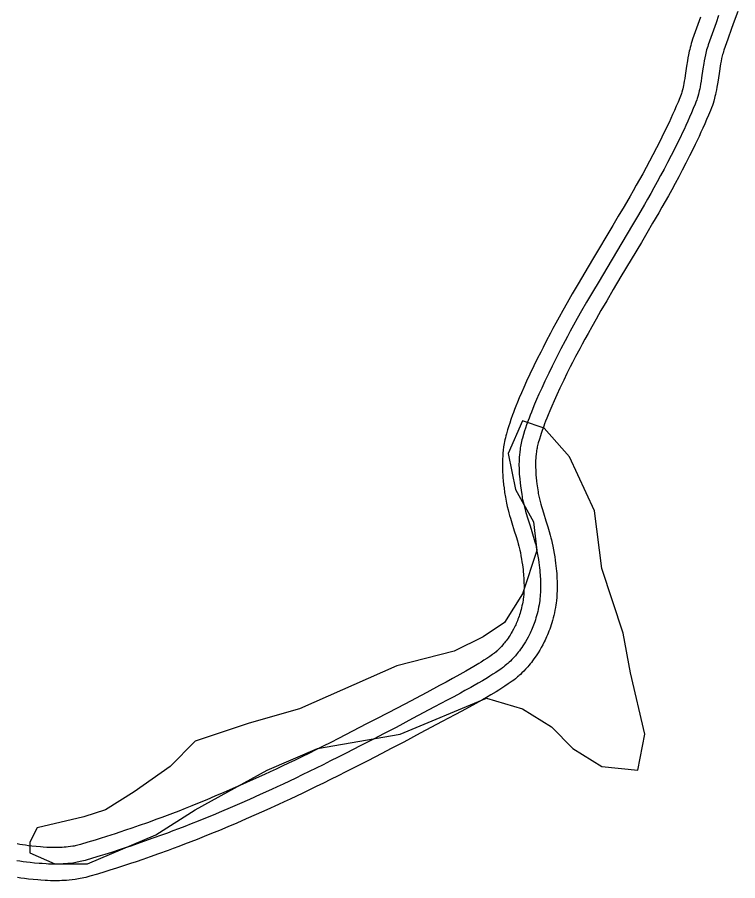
# Model space of a CAD drawing. Extents: x 3177385 to 3215275, y 903885 to 929304.
# Drawn here: x 3210731 to 3211383, y 913915 to 914697 of the extents above; entities that cross this region are included whole.
import ezdxf

# ---------------------------------------------------------------- set-up
doc = ezdxf.new("R2010")
doc.units = 0
doc.layers.add('V-ROAD-CNTR', color=7, linetype='Continuous')
doc.layers.add('V-SITE-VEGE', color=7, linetype='Continuous')

msp = doc.modelspace()

# ---------------------------------------------------------------- linework, layer by layer
at = {"layer": 'V-ROAD-CNTR'}
for points in [[(3211383.46, 914702.22), (3211380.29, 914693.51), (3211377.94, 914686.94)], [(3211349.68, 914696.99), (3211346.17, 914687.07), (3211342.64, 914677.09), (3211342, 914675.2), (3211341.4, 914673.28), (3211340.86, 914671.42), (3211340.39, 914669.65), (3211339.96, 914667.93), (3211339.56, 914666.23), (3211338.91, 914663.14), (3211338.36, 914660.22), (3211337.89, 914657.49), (3211337.14, 914652.63), (3211335.95, 914644.44), (3211335.5, 914641.53), (3211335.08, 914639.07), (3211334.7, 914636.97), (3211334.34, 914635.19), (3211334.01, 914633.67), (3211333.71, 914632.37), (3211333.44, 914631.32), (3211332.9, 914629.35), (3211332.49, 914627.98), (3211332.17, 914627.04), (3211331.64, 914625.53), (3211331.04, 914624.02), (3211329.45, 914620.23), (3211327.81, 914616.42), (3211326.18, 914612.69), (3211324.54, 914609.02), (3211322.9, 914605.42), (3211321.26, 914601.89), (3211319.63, 914598.42), (3211318, 914595.01), (3211316.38, 914591.67), (3211313.12, 914585.08), (3211309.9, 914578.73), (3211306.72, 914572.6), (3211303.58, 914566.68), (3211300.5, 914560.96), (3211297.47, 914555.43), (3211294.5, 914550.07), (3211291.6, 914544.9), (3211288.75, 914539.89), (3211285.98, 914535.05), (3211280.53, 914525.65), (3211275.37, 914516.86), (3211270.49, 914508.63), (3211251.97, 914477.61), (3211245.02, 914465.91), (3211238.96, 914455.61), (3211233.7, 914446.56), (3211229.14, 914438.6), (3211225.18, 914431.6), (3211221.75, 914425.44), (3211218.77, 914420.03), (3211216.19, 914415.28), (3211213.94, 914411.08), (3211210.08, 914403.76), (3211207.22, 914398.22), (3211205.09, 914394.02), (3211201.96, 914387.74), (3211198.89, 914381.42), (3211195.4, 914374.11), (3211192.4, 914367.67), (3211189.81, 914361.98), (3211187.59, 914356.95), (3211185.69, 914352.52), (3211184.07, 914348.6), (3211182.68, 914345.14), (3211181.5, 914342.09), (3211180.48, 914339.41), (3211179.6, 914337.01), (3211178.14, 914332.88), (3211177.07, 914329.72), (3211176.28, 914327.3), (3211175.17, 914323.71), (3211174.09, 914320.05), (3211173.59, 914318.2), (3211173.13, 914316.38), (3211172.73, 914314.61), (3211172.38, 914312.91), (3211172.07, 914311.25), (3211171.8, 914309.65), (3211171.55, 914308.04), (3211171.17, 914305.11), (3211170.91, 914302.5)], [(3211366.18, 914698.6), (3211363.82, 914691.99)], [(3211363.82, 914691.99), (3211360.31, 914682.07), (3211356.82, 914672.18), (3211356.26, 914670.54), (3211355.76, 914668.95), (3211355.31, 914667.4), (3211354.91, 914665.89), (3211354.54, 914664.42), (3211354.21, 914662.99), (3211353.62, 914660.19), (3211353.12, 914657.56), (3211352.7, 914655.08), (3211351.97, 914650.41), (3211350.78, 914642.21), (3211350.31, 914639.15), (3211349.86, 914636.48), (3211349.43, 914634.15), (3211349.03, 914632.13), (3211348.65, 914630.36), (3211348.29, 914628.83), (3211347.95, 914627.49), (3211347.31, 914625.17), (3211346.78, 914623.45), (3211346.36, 914622.16), (3211345.68, 914620.25), (3211344.93, 914618.35), (3211343.25, 914614.37), (3211341.57, 914610.45), (3211339.89, 914606.62), (3211338.21, 914602.86), (3211336.53, 914599.16), (3211334.86, 914595.54), (3211333.18, 914591.99), (3211331.51, 914588.5), (3211329.85, 914585.07), (3211326.53, 914578.36), (3211323.24, 914571.88), (3211320, 914565.64), (3211316.82, 914559.62), (3211313.68, 914553.8), (3211310.61, 914548.19), (3211307.6, 914542.76), (3211304.66, 914537.52), (3211301.78, 914532.46), (3211298.98, 914527.56), (3211293.49, 914518.09), (3211288.29, 914509.24), (3211283.38, 914500.96), (3211264.86, 914469.93), (3211257.93, 914458.27), (3211251.91, 914448.04), (3211246.69, 914439.06), (3211242.17, 914431.18), (3211238.26, 914424.25), (3211234.87, 914418.18), (3211231.93, 914412.84), (3211229.39, 914408.15), (3211227.19, 914404.04), (3211223.38, 914396.82), (3211220.57, 914391.38), (3211218.49, 914387.28), (3211215.42, 914381.11), (3211212.4, 914374.91), (3211208.97, 914367.71), (3211206.02, 914361.39), (3211203.5, 914355.85), (3211201.35, 914350.98), (3211199.52, 914346.69), (3211197.96, 914342.93), (3211196.63, 914339.62), (3211195.5, 914336.72), (3211194.54, 914334.17), (3211193.71, 914331.92), (3211192.31, 914327.98), (3211191.31, 914325), (3211190.58, 914322.75), (3211189.53, 914319.37), (3211188.52, 914315.96), (3211188.1, 914314.41), (3211187.72, 914312.9), (3211187.39, 914311.43), (3211187.1, 914310), (3211186.83, 914308.61), (3211186.61, 914307.26), (3211186.41, 914305.95), (3211186.08, 914303.4), (3211185.83, 914301)], [(3211377.96, 914686.98), (3211374.45, 914677.07), (3211370.99, 914667.26), (3211370.52, 914665.89), (3211370.13, 914664.63), (3211369.77, 914663.38), (3211369.43, 914662.14), (3211369.13, 914660.91), (3211368.85, 914659.74), (3211368.33, 914657.25), (3211367.89, 914654.9), (3211367.5, 914652.66), (3211366.81, 914648.18), (3211365.62, 914639.98), (3211365.12, 914636.76), (3211364.63, 914633.89), (3211364.17, 914631.33), (3211363.71, 914629.06), (3211363.28, 914627.06), (3211362.86, 914625.29), (3211362.46, 914623.67), (3211361.72, 914621), (3211361.08, 914618.91), (3211360.55, 914617.29), (3211359.72, 914614.96), (3211358.82, 914612.69), (3211357.06, 914608.5), (3211355.33, 914604.49), (3211353.61, 914600.55), (3211351.89, 914596.69), (3211350.17, 914592.91), (3211348.45, 914589.2), (3211346.74, 914585.56), (3211345.03, 914581.99), (3211343.32, 914578.47), (3211339.94, 914571.64), (3211336.59, 914565.04), (3211333.29, 914558.68), (3211330.05, 914552.55), (3211326.87, 914546.64), (3211323.75, 914540.95), (3211320.7, 914535.45), (3211317.72, 914530.15), (3211314.81, 914525.02), (3211311.97, 914520.07), (3211306.44, 914510.53), (3211301.21, 914501.62), (3211296.28, 914493.29), (3211277.75, 914462.26), (3211270.84, 914450.64), (3211264.86, 914440.47), (3211259.68, 914431.56), (3211255.21, 914423.76), (3211251.34, 914416.91), (3211247.99, 914410.91), (3211245.1, 914405.65), (3211242.59, 914401.03), (3211240.43, 914397), (3211236.68, 914389.88), (3211233.92, 914384.54), (3211231.89, 914380.54), (3211228.88, 914374.49), (3211225.92, 914368.4), (3211222.53, 914361.31), (3211219.64, 914355.11), (3211217.19, 914349.71), (3211215.11, 914345), (3211213.34, 914340.87), (3211211.85, 914337.27), (3211210.58, 914334.11), (3211209.51, 914331.35), (3211208.59, 914328.92), (3211207.82, 914326.83), (3211206.49, 914323.07), (3211205.55, 914320.28), (3211204.87, 914318.21), (3211203.88, 914315.03), (3211202.96, 914311.87), (3211202.62, 914310.62), (3211202.32, 914309.42), (3211202.05, 914308.25), (3211201.81, 914307.1), (3211201.6, 914305.97), (3211201.42, 914304.88), (3211201.26, 914303.86), (3211200.98, 914301.69), (3211200.76, 914299.49)], [(3211170.88, 914302.13), (3211170.69, 914299.7), (3211170.56, 914297.26), (3211170.49, 914294.99), (3211170.45, 914292.86), (3211170.45, 914290.88), (3211170.48, 914288.98), (3211170.6, 914285.59), (3211170.76, 914282.6), (3211170.95, 914280.01), (3211171.15, 914277.72), (3211171.54, 914273.88), (3211171.89, 914270.96), (3211172.47, 914266.73), (3211173.11, 914262.54), (3211173.42, 914260.73), (3211173.75, 914258.98), (3211174.1, 914257.26), (3211174.8, 914254.12), (3211175.53, 914251.17), (3211176.26, 914248.45), (3211176.96, 914245.95), (3211177.65, 914243.61), (3211178.95, 914239.38), (3211181.23, 914232.22), (3211182.87, 914227.01), (3211184, 914223.22), (3211184.78, 914220.44), (3211185.32, 914218.4), (3211185.69, 914216.93), (3211186.21, 914214.67), (3211186.68, 914212.42), (3211187.23, 914209.45), (3211187.73, 914206.63), (3211188.16, 914203.98), (3211188.53, 914201.49), (3211188.85, 914199.17), (3211189.11, 914197), (3211189.33, 914194.96), (3211189.52, 914193.07), (3211189.66, 914191.29), (3211189.78, 914189.64), (3211189.86, 914188.14), (3211189.98, 914185.21), (3211190.02, 914182.71), (3211190, 914180.54), (3211189.96, 914178.66), (3211189.88, 914177.03), (3211189.79, 914175.61), (3211189.7, 914174.43), (3211189.49, 914172.23), (3211189.3, 914170.64), (3211189.14, 914169.51), (3211188.86, 914167.73), (3211188.54, 914165.98), (3211188.18, 914164.23), (3211187.78, 914162.52), (3211187.37, 914160.87), (3211186.93, 914159.27), (3211186.48, 914157.73), (3211186.01, 914156.24), (3211185.53, 914154.8), (3211185.04, 914153.41), (3211184.54, 914152.07), (3211184.03, 914150.78), (3211183.53, 914149.55), (3211183.01, 914148.35), (3211182.5, 914147.2), (3211181.98, 914146.1), (3211181.5, 914145.08), (3211180.44, 914143), (3211179.42, 914141.13), (3211178.42, 914139.41), (3211177.44, 914137.82), (3211176.5, 914136.36), (3211175.59, 914135.01), (3211174.71, 914133.77), (3211173.87, 914132.63), (3211173.06, 914131.58), (3211172.28, 914130.62), (3211171.55, 914129.73), (3211170.88, 914128.95), (3211169.49, 914127.4), (3211168.28, 914126.13), (3211167.19, 914125.06), (3211166.23, 914124.14), (3211165.27, 914123.27)], [(3211185.83, 914301), (3211185.66, 914298.74), (3211185.55, 914296.61), (3211185.48, 914294.62), (3211185.45, 914292.75), (3211185.45, 914290.99), (3211185.48, 914289.34), (3211185.58, 914286.25), (3211185.73, 914283.56), (3211185.9, 914281.2), (3211186.08, 914279.14), (3211186.45, 914275.55), (3211186.77, 914272.87), (3211187.32, 914268.88), (3211187.92, 914264.94), (3211188.19, 914263.37), (3211188.47, 914261.85), (3211188.77, 914260.39), (3211189.4, 914257.55), (3211190.06, 914254.9), (3211190.72, 914252.42), (3211191.38, 914250.1), (3211192.02, 914247.93), (3211193.27, 914243.86), (3211195.53, 914236.74), (3211197.21, 914231.41), (3211198.41, 914227.4), (3211199.25, 914224.39), (3211199.85, 914222.13), (3211200.27, 914220.43), (3211200.86, 914217.88), (3211201.39, 914215.32), (3211201.99, 914212.14), (3211202.52, 914209.13), (3211202.98, 914206.29), (3211203.38, 914203.61), (3211203.72, 914201.09), (3211204.01, 914198.72), (3211204.26, 914196.49), (3211204.46, 914194.4), (3211204.62, 914192.44), (3211204.75, 914190.59), (3211204.85, 914188.86), (3211204.97, 914185.62), (3211205.02, 914182.78), (3211205, 914180.3), (3211204.95, 914178.13), (3211204.86, 914176.23), (3211204.76, 914174.58), (3211204.65, 914173.13), (3211204.4, 914170.61), (3211204.18, 914168.72), (3211203.98, 914167.31), (3211203.65, 914165.2), (3211203.26, 914163.09), (3211202.83, 914161.02), (3211202.37, 914159.01), (3211201.88, 914157.06), (3211201.36, 914155.18), (3211200.83, 914153.37), (3211200.28, 914151.61), (3211199.71, 914149.92), (3211199.14, 914148.29), (3211198.55, 914146.71), (3211197.96, 914145.2), (3211197.36, 914143.74), (3211196.75, 914142.33), (3211196.15, 914140.98), (3211195.54, 914139.67), (3211194.93, 914138.42), (3211193.71, 914136.01), (3211192.49, 914133.78), (3211191.3, 914131.73), (3211190.14, 914129.83), (3211189.01, 914128.08), (3211187.91, 914126.46), (3211186.85, 914124.97), (3211185.83, 914123.59), (3211184.85, 914122.31), (3211183.91, 914121.14), (3211183.01, 914120.05), (3211182.15, 914119.05), (3211180.49, 914117.21), (3211179, 914115.64), (3211177.65, 914114.31), (3211176.45, 914113.16), (3211175.38, 914112.19)], [(3211200.79, 914299.87), (3211200.63, 914297.77), (3211200.54, 914295.97), (3211200.48, 914294.25), (3211200.45, 914292.63), (3211200.45, 914291.1), (3211200.47, 914289.7), (3211200.57, 914286.92), (3211200.7, 914284.51), (3211200.85, 914282.39), (3211201.01, 914280.56), (3211201.36, 914277.22), (3211201.65, 914274.78), (3211202.16, 914271.04), (3211202.73, 914267.33), (3211202.96, 914266.01), (3211203.2, 914264.72), (3211203.44, 914263.51), (3211204, 914260.99), (3211204.59, 914258.64), (3211205.19, 914256.39), (3211205.79, 914254.26), (3211206.38, 914252.25), (3211207.58, 914248.33), (3211209.83, 914241.27), (3211211.55, 914235.81), (3211212.81, 914231.58), (3211213.72, 914228.34), (3211214.38, 914225.86), (3211214.86, 914223.94), (3211215.52, 914221.09), (3211216.11, 914218.23), (3211216.75, 914214.82), (3211217.31, 914211.63), (3211217.8, 914208.6), (3211218.23, 914205.72), (3211218.6, 914203.01), (3211218.91, 914200.44), (3211219.18, 914198.02), (3211219.4, 914195.73), (3211219.58, 914193.58), (3211219.72, 914191.54), (3211219.83, 914189.58), (3211219.97, 914186.03), (3211220.02, 914182.85), (3211220, 914180.05), (3211219.94, 914177.6), (3211219.84, 914175.44), (3211219.72, 914173.55), (3211219.59, 914171.84), (3211219.32, 914168.99), (3211219.05, 914166.8), (3211218.82, 914165.11), (3211218.43, 914162.67), (3211217.98, 914160.21), (3211217.48, 914157.81), (3211216.95, 914155.49), (3211216.39, 914153.25), (3211215.8, 914151.09), (3211215.18, 914149.01), (3211214.55, 914146.99), (3211213.9, 914145.04), (3211213.24, 914143.16), (3211212.56, 914141.36), (3211211.88, 914139.61), (3211211.19, 914137.93), (3211210.49, 914136.31), (3211209.79, 914134.75), (3211209.09, 914133.25), (3211208.37, 914131.75), (3211206.98, 914129.01), (3211205.57, 914126.44), (3211204.19, 914124.05), (3211202.84, 914121.84), (3211201.52, 914119.8), (3211200.24, 914117.91), (3211199, 914116.16), (3211197.8, 914114.54), (3211196.64, 914113.04), (3211195.54, 914111.66), (3211194.47, 914110.38), (3211193.42, 914109.15), (3211191.5, 914107.01), (3211189.72, 914105.15), (3211188.12, 914103.55), (3211186.68, 914102.19), (3211185.49, 914101.11)], [(3211165.48, 914123.45), (3211164.66, 914122.73), (3211163.24, 914121.54), (3211162.22, 914120.73), (3211161.48, 914120.17), (3211160.26, 914119.28), (3211159, 914118.41), (3211156.29, 914116.62), (3211153.69, 914114.95), (3211151.25, 914113.41), (3211148.98, 914112), (3211144.63, 914109.36), (3211140.82, 914107.12), (3211137.47, 914105.18), (3211134.54, 914103.52), (3211129.31, 914100.61), (3211125.39, 914098.46), (3211119.41, 914095.23), (3211113.36, 914092), (3211101.99, 914085.95), (3211082.1, 914075.4), (3211067.17, 914067.55), (3211055.97, 914061.69), (3211047.56, 914057.32), (3211034.9, 914050.79), (3211022.2, 914044.29), (3211015.11, 914040.69), (3211008.24, 914037.24), (3211001.57, 914033.91), (3210995.11, 914030.72), (3210988.85, 914027.66), (3210982.78, 914024.71), (3210976.89, 914021.88), (3210971.18, 914019.16), (3210965.65, 914016.55), (3210960.28, 914014.04), (3210955.09, 914011.63), (3210944.97, 914007.01), (3210935.47, 914002.75), (3210926.55, 913998.82), (3210918.16, 913995.19), (3210910.27, 913991.84), (3210902.86, 913988.74), (3210895.89, 913985.88), (3210889.34, 913983.24), (3210883.19, 913980.79), (3210877.4, 913978.52), (3210871.96, 913976.43), (3210866.85, 913974.48), (3210862.05, 913972.68), (3210857.56, 913971.02), (3210849.06, 913967.93), (3210841.6, 913965.29), (3210835.06, 913963.02), (3210829.32, 913961.06), (3210824.27, 913959.38), (3210819.86, 913957.93), (3210812.08, 913955.42), (3210806.23, 913953.58), (3210801.84, 913952.22), (3210795.22, 913950.21), (3210788.62, 913948.27), (3210787.34, 913947.91), (3210786.15, 913947.6), (3210784.99, 913947.32), (3210783.85, 913947.08), (3210782.74, 913946.85), (3210781.71, 913946.67), (3210779.52, 913946.32), (3210777.5, 913946.05), (3210775.58, 913945.85), (3210773.76, 913945.7), (3210772.04, 913945.59), (3210770.41, 913945.51), (3210768.87, 913945.46), (3210767.45, 913945.43), (3210764.63, 913945.43), (3210762.2, 913945.48), (3210760.04, 913945.56), (3210758.17, 913945.65), (3210754.77, 913945.86), (3210752.26, 913946.05), (3210748.39, 913946.38), (3210744.57, 913946.76), (3210741.53, 913947.11), (3210738.7, 913947.49), (3210735.92, 913947.92)], [(3211175.38, 914112.19), (3211174.43, 914111.35), (3211172.73, 914109.92), (3211171.43, 914108.89), (3211170.44, 914108.13), (3211168.92, 914107.03), (3211167.38, 914105.97), (3211164.48, 914104.06), (3211161.76, 914102.31), (3211159.21, 914100.7), (3211156.82, 914099.21), (3211152.32, 914096.49), (3211148.38, 914094.16), (3211144.92, 914092.17), (3211141.89, 914090.44), (3211136.57, 914087.48), (3211132.55, 914085.28), (3211126.51, 914082.02), (3211120.42, 914078.76), (3211109.03, 914072.7), (3211089.1, 914062.14), (3211074.14, 914054.27), (3211062.9, 914048.39), (3211054.46, 914044), (3211041.76, 914037.44), (3211029.01, 914030.92), (3211021.87, 914027.3), (3211014.95, 914023.82), (3211008.24, 914020.48), (3211001.73, 914017.26), (3210995.42, 914014.17), (3210989.3, 914011.2), (3210983.36, 914008.35), (3210977.61, 914005.61), (3210972.03, 914002.97), (3210966.61, 914000.44), (3210961.36, 913998.01), (3210951.16, 913993.34), (3210941.57, 913989.04), (3210932.55, 913985.07), (3210924.07, 913981.4), (3210916.1, 913978.01), (3210908.6, 913974.88), (3210901.55, 913971.99), (3210894.92, 913969.31), (3210888.69, 913966.84), (3210882.83, 913964.54), (3210877.33, 913962.42), (3210872.15, 913960.45), (3210867.29, 913958.63), (3210862.72, 913956.94), (3210854.12, 913953.81), (3210846.57, 913951.13), (3210839.93, 913948.83), (3210834.11, 913946.85), (3210829, 913945.14), (3210824.51, 913943.66), (3210816.63, 913941.12), (3210810.7, 913939.26), (3210806.23, 913937.88), (3210799.51, 913935.84), (3210792.77, 913933.85), (3210791.24, 913933.42), (3210789.76, 913933.04), (3210788.32, 913932.7), (3210786.92, 913932.39), (3210785.56, 913932.12), (3210784.24, 913931.88), (3210781.67, 913931.47), (3210779.26, 913931.16), (3210777, 913930.92), (3210774.87, 913930.74), (3210772.87, 913930.61), (3210771, 913930.52), (3210769.24, 913930.46), (3210767.59, 913930.43), (3210764.49, 913930.43), (3210761.79, 913930.49), (3210759.42, 913930.57), (3210757.35, 913930.67), (3210753.74, 913930.89), (3210751.03, 913931.1), (3210747, 913931.45), (3210742.99, 913931.84), (3210739.67, 913932.22), (3210736.57, 913932.64), (3210733.66, 913933.09)], [(3211185.29, 914100.92), (3211184.21, 914099.97), (3211182.22, 914098.3), (3211180.64, 914097.05), (3211179.39, 914096.1), (3211177.58, 914094.78), (3211175.75, 914093.53), (3211172.67, 914091.5), (3211169.83, 914089.66), (3211167.17, 914087.98), (3211164.66, 914086.42), (3211160.02, 914083.61), (3211155.94, 914081.21), (3211152.38, 914079.15), (3211149.24, 914077.37), (3211143.82, 914074.35), (3211139.72, 914072.1), (3211133.61, 914068.8), (3211127.48, 914065.53), (3211116.06, 914059.45), (3211096.11, 914048.88), (3211081.11, 914040.98), (3211069.84, 914035.09), (3211061.36, 914030.68), (3211048.62, 914024.1), (3211035.82, 914017.56), (3211028.63, 914013.91), (3211021.66, 914010.41), (3211014.9, 914007.04), (3211008.35, 914003.8), (3211001.99, 914000.69), (3210995.82, 913997.7), (3210989.84, 913994.82), (3210984.04, 913992.06), (3210978.41, 913989.4), (3210972.94, 913986.84), (3210967.63, 913984.38), (3210957.34, 913979.68), (3210947.66, 913975.33), (3210938.55, 913971.32), (3210929.98, 913967.62), (3210921.92, 913964.19), (3210914.34, 913961.02), (3210907.21, 913958.1), (3210900.5, 913955.39), (3210894.2, 913952.88), (3210888.27, 913950.56), (3210882.69, 913948.41), (3210877.45, 913946.42), (3210872.53, 913944.57), (3210867.89, 913942.85), (3210859.19, 913939.7), (3210851.53, 913936.98), (3210844.81, 913934.65), (3210838.9, 913932.64), (3210833.72, 913930.9), (3210829.16, 913929.4), (3210821.18, 913926.83), (3210815.16, 913924.94), (3210810.62, 913923.53), (3210803.81, 913921.47), (3210796.91, 913919.43), (3210795.14, 913918.94), (3210793.36, 913918.48), (3210791.65, 913918.07), (3210789.99, 913917.71), (3210788.38, 913917.39), (3210786.77, 913917.09), (3210783.83, 913916.63), (3210781.03, 913916.26), (3210778.42, 913915.98), (3210775.98, 913915.78), (3210773.71, 913915.63), (3210771.59, 913915.53), (3210769.61, 913915.47), (3210767.73, 913915.43), (3210764.35, 913915.43), (3210761.38, 913915.49), (3210758.8, 913915.58), (3210756.53, 913915.69), (3210752.71, 913915.93), (3210749.81, 913916.15), (3210745.61, 913916.51), (3210741.4, 913916.93), (3210737.81, 913917.34), (3210734.43, 913917.8), (3210731.4, 913918.26)], [(3210736.12, 913947.88), (3210733.48, 913948.32), (3210731.1, 913948.75)], [(3210733.66, 913933.09), (3210730.93, 913933.54)]]:
    msp.add_lwpolyline(points, dxfattribs=at)
at = {"layer": 'V-SITE-VEGE'}
for p, q in [((3211188.71, 914331.61), (3211175.68, 914302.28)), ((3211208.24, 914325.09), (3211188.71, 914331.61)), ((3211231.03, 914299.03), (3211208.24, 914325.09)), ((3211175.68, 914302.28), (3211182.19, 914269.7)), ((3211253.82, 914250.15), (3211231.03, 914299.03)), ((3211182.19, 914269.7), (3211198.47, 914240.38)), ((3211260.33, 914198.02), (3211253.82, 914250.15)), ((3211198.47, 914240.38), (3211201.73, 914214.31)), ((3211201.73, 914214.31), (3211188.71, 914175.22)), ((3211279.87, 914139.38), (3211260.33, 914198.02)), ((3211188.71, 914175.22), (3211172.43, 914149.15)), ((3211172.43, 914149.15), (3211152.89, 914136.12)), ((3211286.38, 914103.54), (3211279.87, 914139.38)), ((3211152.89, 914136.12), (3211126.84, 914123.08)), ((3211126.84, 914123.08), (3211074.75, 914110.05)), ((3211074.75, 914110.05), (3210986.84, 914070.96)), ((3211299.41, 914048.15), (3211286.38, 914103.54)), ((3211078.01, 914048.15), (3211156.15, 914080.73)), ((3211156.15, 914080.73), (3211188.71, 914070.96)), ((3210986.84, 914070.96), (3210941.26, 914057.93)), ((3211188.71, 914070.96), (3211214.75, 914054.67)), ((3210941.26, 914057.93), (3210892.42, 914041.63)), ((3211214.75, 914054.67), (3211234.29, 914035.12)), ((3211003.12, 914035.12), (3211078.01, 914048.15)), ((3211292.89, 914015.57), (3211299.41, 914048.15)), ((3210892.42, 914041.63), (3210869.63, 914018.83)), ((3210957.54, 914015.57), (3211003.12, 914035.12)), ((3211234.29, 914035.12), (3211260.33, 914018.83)), ((3210869.63, 914018.83), (3210837.07, 913996.02)), ((3210892.42, 913979.73), (3210957.54, 914015.57)), ((3211260.33, 914018.83), (3211292.89, 914015.57)), ((3210837.07, 913996.02), (3210811.02, 913979.73)), ((3210811.02, 913979.73), (3210791.49, 913973.21)), ((3210856.61, 913956.92), (3210892.42, 913979.73)), ((3210791.49, 913973.21), (3210749.16, 913963.44)), ((3210749.16, 913963.44), (3210742.65, 913950.41)), ((3210794.74, 913930.86), (3210856.61, 913956.92)), ((3210742.65, 913950.41), (3210742.65, 913940.63)), ((3210742.65, 913940.63), (3210765.44, 913930.86)), ((3210765.44, 913930.86), (3210794.74, 913930.86))]:
    msp.add_line(p, q, dxfattribs=at)

doc.saveas('drawing.dxf')
